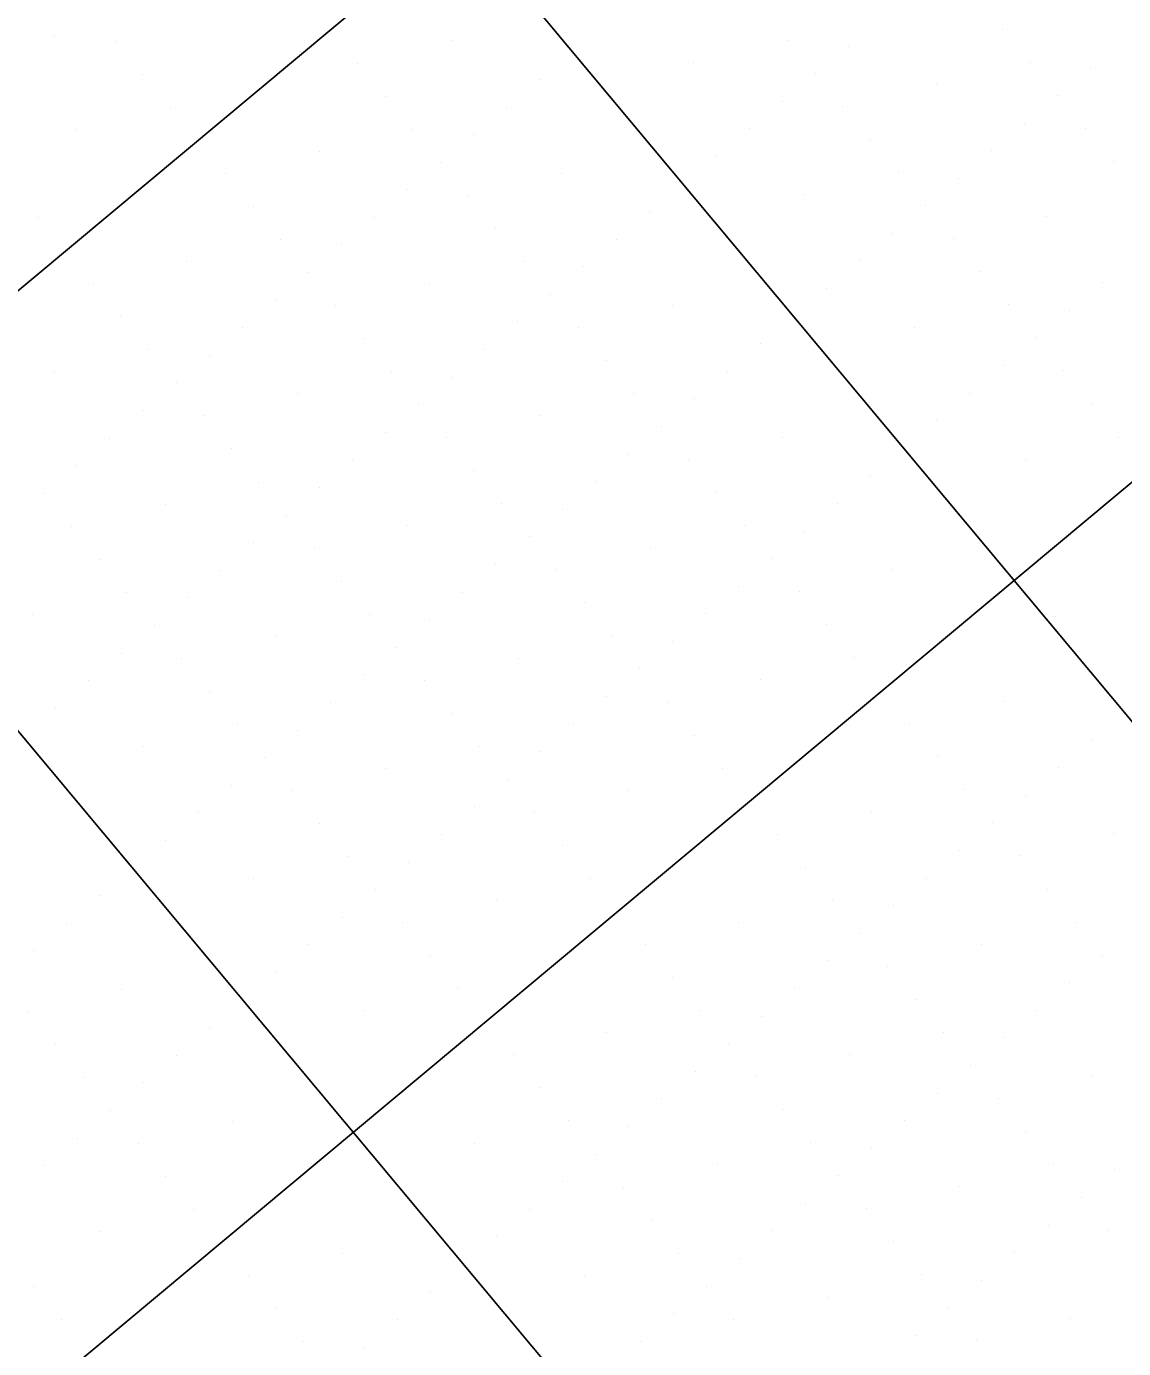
# Model space of a CAD drawing. Extents: x 2042995 to 2043795, y 305365 to 306249.
# Drawn here: x 2043194.69 to 2043220.17, y 305987.11 to 306017.83 of the extents above; entities that cross this region are included whole.
import ezdxf

# ---------------------------------------------------------------- set-up
doc = ezdxf.new("R2010")
doc.units = 0
for name, color, linetype in [('BR_CONCRETE', 7, 'Continuous'), ('BR_GRID DOTS', 7, 'Continuous'), ('BR_GRID LINES', 7, 'Continuous'), ('BR_TEXT', 7, 'Continuous')]:
    doc.layers.add(name, color=color, linetype=linetype)

msp = doc.modelspace()

# ---------------------------------------------------------------- linework, layer by layer
at = {"layer": 'BR_CONCRETE'}
msp.add_spline([(2043139.109, 306017.548), (2043148.199, 306007.16), (2043160.233, 305993.368), (2043172.245, 305979.557), (2043184.234, 305965.727), (2043196.201, 305951.879), (2043208.145, 305938.012), (2043220.067, 305924.126), (2043231.966, 305910.221), (2043243.843, 305896.297), (2043255.698, 305882.355), (2043267.529, 305868.394), (2043279.339, 305854.414), (2043291.126, 305840.415), (2043302.89, 305826.398), (2043314.632, 305812.361), (2043326.352, 305798.306), (2043338.049, 305784.233), (2043349.724, 305770.14), (2043361.376, 305756.029), (2043373.005, 305741.899), (2043384.613, 305727.75), (2043396.197, 305713.582), (2043407.76, 305699.396), (2043419.299, 305685.191), (2043430.817, 305670.967), (2043442.311, 305656.724), (2043453.784, 305642.463), (2043465.234, 305628.182), (2043476.661, 305613.883), (2043488.066, 305599.566), (2043499.448, 305585.229), (2043510.808, 305570.874), (2043522.146, 305556.5), (2043533.461, 305542.107), (2043544.753, 305527.695), (2043547.219, 305524.543)], degree=3, dxfattribs=at)
at = {"layer": 'BR_GRID DOTS'}
for p, q in [((2043217.364, 306017.761), (2043217.364, 306017.761)), ((2043195.342, 306017.609), (2043195.342, 306017.609)), ((2043196.75, 306017.482), (2043196.75, 306017.482)), ((2043204.561, 306017.491), (2043204.561, 306017.491)), ((2043212.371, 306017.5), (2043212.371, 306017.5)), ((2043213.779, 306017.373), (2043213.779, 306017.373)), ((2043207.378, 306017.238), (2043207.378, 306017.238)), ((2043202.385, 306016.976), (2043202.385, 306016.976)), ((2043210.195, 306016.985), (2043210.195, 306016.985)), ((2043218.005, 306016.994), (2043218.005, 306016.994)), ((2043219.414, 306016.867), (2043219.414, 306016.867)), ((2043197.391, 306016.715), (2043197.391, 306016.715)), ((2043206.61, 306016.597), (2043206.61, 306016.597)), ((2043213.012, 306016.732), (2043213.012, 306016.732)), ((2043215.829, 306016.479), (2043215.829, 306016.479)), ((2043203.026, 306016.209), (2043203.026, 306016.209)), ((2043218.646, 306016.226), (2043218.646, 306016.226)), ((2043198.032, 306015.947), (2043198.032, 306015.947)), ((2043205.843, 306015.956), (2043205.843, 306015.956)), ((2043212.244, 306016.091), (2043212.244, 306016.091)), ((2043213.653, 306015.964), (2043213.653, 306015.964)), ((2043217.878, 306015.585), (2043217.878, 306015.585)), ((2043195.856, 306015.433), (2043195.856, 306015.433)), ((2043203.667, 306015.441), (2043203.667, 306015.441)), ((2043205.075, 306015.315), (2043205.075, 306015.315)), ((2043211.477, 306015.45), (2043211.477, 306015.45)), ((2043219.287, 306015.459), (2043219.287, 306015.459)), ((2043201.49, 306014.927), (2043201.49, 306014.927)), ((2043214.294, 306015.197), (2043214.294, 306015.197)), ((2043217.111, 306014.944), (2043217.111, 306014.944)), ((2043204.308, 306014.674), (2043204.308, 306014.674)), ((2043210.709, 306014.809), (2043210.709, 306014.809)), ((2043219.928, 306014.691), (2043219.928, 306014.691)), ((2043199.314, 306014.412), (2043199.314, 306014.412)), ((2043207.125, 306014.421), (2043207.125, 306014.421)), ((2043214.935, 306014.429), (2043214.935, 306014.429)), ((2043216.343, 306014.303), (2043216.343, 306014.303)), ((2043203.54, 306014.033), (2043203.54, 306014.033)), ((2043209.942, 306014.168), (2043209.942, 306014.168)), ((2043204.949, 306013.906), (2043204.949, 306013.906)), ((2043212.759, 306013.915), (2043212.759, 306013.915)), ((2043194.962, 306013.383), (2043194.962, 306013.383)), ((2043199.955, 306013.645), (2043199.955, 306013.645)), ((2043202.773, 306013.392), (2043202.773, 306013.392)), ((2043209.174, 306013.527), (2043209.174, 306013.527)), ((2043215.576, 306013.662), (2043215.576, 306013.662)), ((2043218.393, 306013.409), (2043218.393, 306013.409)), ((2043205.59, 306013.139), (2043205.59, 306013.139)), ((2043200.596, 306012.877), (2043200.596, 306012.877)), ((2043202.005, 306012.751), (2043202.005, 306012.751)), ((2043208.407, 306012.886), (2043208.407, 306012.886)), ((2043214.808, 306013.021), (2043214.808, 306013.021)), ((2043216.217, 306012.894), (2043216.217, 306012.894)), ((2043198.42, 306012.363), (2043198.42, 306012.363)), ((2043206.231, 306012.371), (2043206.231, 306012.371)), ((2043207.639, 306012.245), (2043207.639, 306012.245)), ((2043214.041, 306012.38), (2043214.041, 306012.38)), ((2043196.244, 306011.848), (2043196.244, 306011.848)), ((2043201.238, 306012.11), (2043201.238, 306012.11)), ((2043204.055, 306011.857), (2043204.055, 306011.857)), ((2043216.858, 306012.127), (2043216.858, 306012.127)), ((2043219.675, 306011.874), (2043219.675, 306011.874)), ((2043206.872, 306011.604), (2043206.872, 306011.604)), ((2043213.273, 306011.739), (2043213.273, 306011.739)), ((2043200.47, 306011.469), (2043200.47, 306011.469)), ((2043201.879, 306011.342), (2043201.879, 306011.342)), ((2043209.689, 306011.351), (2043209.689, 306011.351)), ((2043217.499, 306011.359), (2043217.499, 306011.359)), ((2043218.908, 306011.233), (2043218.908, 306011.233)), ((2043196.885, 306011.081), (2043196.885, 306011.081)), ((2043206.104, 306010.963), (2043206.104, 306010.963)), ((2043212.506, 306011.098), (2043212.506, 306011.098)), ((2043199.702, 306010.828), (2043199.702, 306010.828)), ((2043207.513, 306010.836), (2043207.513, 306010.836)), ((2043215.323, 306010.845), (2043215.323, 306010.845)), ((2043197.526, 306010.313), (2043197.526, 306010.313)), ((2043202.52, 306010.575), (2043202.52, 306010.575)), ((2043205.337, 306010.322), (2043205.337, 306010.322)), ((2043211.738, 306010.457), (2043211.738, 306010.457)), ((2043218.14, 306010.592), (2043218.14, 306010.592)), ((2043198.935, 306010.187), (2043198.935, 306010.187)), ((2043208.154, 306010.069), (2043208.154, 306010.069)), ((2043195.35, 306009.799), (2043195.35, 306009.799)), ((2043203.161, 306009.807), (2043203.161, 306009.807)), ((2043204.569, 306009.681), (2043204.569, 306009.681)), ((2043210.971, 306009.816), (2043210.971, 306009.816)), ((2043217.373, 306009.951), (2043217.373, 306009.951)), ((2043218.781, 306009.824), (2043218.781, 306009.824)), ((2043198.167, 306009.546), (2043198.167, 306009.546)), ((2043200.985, 306009.293), (2043200.985, 306009.293)), ((2043208.795, 306009.301), (2043208.795, 306009.301)), ((2043210.203, 306009.175), (2043210.203, 306009.175)), ((2043216.605, 306009.31), (2043216.605, 306009.31)), ((2043197.4, 306008.905), (2043197.4, 306008.905)), ((2043198.808, 306008.778), (2043198.808, 306008.778)), ((2043203.802, 306009.04), (2043203.802, 306009.04)), ((2043206.619, 306008.787), (2043206.619, 306008.787)), ((2043219.422, 306009.057), (2043219.422, 306009.057)), ((2043209.436, 306008.534), (2043209.436, 306008.534)), ((2043215.837, 306008.669), (2043215.837, 306008.669)), ((2043196.632, 306008.264), (2043196.632, 306008.264)), ((2043203.034, 306008.399), (2043203.034, 306008.399)), ((2043204.443, 306008.272), (2043204.443, 306008.272)), ((2043212.253, 306008.281), (2043212.253, 306008.281)), ((2043220.063, 306008.289), (2043220.063, 306008.289)), ((2043199.449, 306008.011), (2043199.449, 306008.011)), ((2043208.668, 306007.893), (2043208.668, 306007.893)), ((2043215.07, 306008.028), (2043215.07, 306008.028)), ((2043195.865, 306007.623), (2043195.865, 306007.623)), ((2043202.267, 306007.758), (2043202.267, 306007.758)), ((2043210.077, 306007.766), (2043210.077, 306007.766)), ((2043217.887, 306007.775), (2043217.887, 306007.775)), ((2043200.091, 306007.243), (2043200.091, 306007.243)), ((2043205.084, 306007.505), (2043205.084, 306007.505)), ((2043207.901, 306007.252), (2043207.901, 306007.252)), ((2043214.302, 306007.387), (2043214.302, 306007.387)), ((2043195.097, 306006.982), (2043195.097, 306006.982)), ((2043201.499, 306007.117), (2043201.499, 306007.117)), ((2043210.718, 306006.999), (2043210.718, 306006.999)), ((2043197.914, 306006.729), (2043197.914, 306006.729)), ((2043205.725, 306006.737), (2043205.725, 306006.737)), ((2043207.133, 306006.611), (2043207.133, 306006.611)), ((2043213.535, 306006.746), (2043213.535, 306006.746)), ((2043200.732, 306006.476), (2043200.732, 306006.476)), ((2043195.738, 306006.214), (2043195.738, 306006.214)), ((2043203.549, 306006.223), (2043203.549, 306006.223)), ((2043211.359, 306006.231), (2043211.359, 306006.231)), ((2043212.767, 306006.105), (2043212.767, 306006.105)), ((2043199.964, 306005.835), (2043199.964, 306005.835)), ((2043201.373, 306005.708), (2043201.373, 306005.708)), ((2043206.366, 306005.97), (2043206.366, 306005.97)), ((2043209.183, 306005.717), (2043209.183, 306005.717)), ((2043196.379, 306005.447), (2043196.379, 306005.447)), ((2043212, 306005.464), (2043212, 306005.464)), ((2043199.196, 306005.194), (2043199.196, 306005.194)), ((2043205.598, 306005.329), (2043205.598, 306005.329)), ((2043207.007, 306005.202), (2043207.007, 306005.202)), ((2043214.817, 306005.211), (2043214.817, 306005.211)), ((2043202.014, 306004.941), (2043202.014, 306004.941)), ((2043211.232, 306004.823), (2043211.232, 306004.823)), ((2043197.02, 306004.679), (2043197.02, 306004.679)), ((2043198.429, 306004.553), (2043198.429, 306004.553)), ((2043204.831, 306004.688), (2043204.831, 306004.688)), ((2043212.641, 306004.696), (2043212.641, 306004.696)), ((2043194.844, 306004.164), (2043194.844, 306004.164)), ((2043202.655, 306004.173), (2043202.655, 306004.173)), ((2043207.648, 306004.435), (2043207.648, 306004.435)), ((2043210.465, 306004.182), (2043210.465, 306004.182)), ((2043197.661, 306003.911), (2043197.661, 306003.911)), ((2043204.063, 306004.047), (2043204.063, 306004.047)), ((2043213.282, 306003.929), (2043213.282, 306003.929)), ((2043200.479, 306003.659), (2043200.479, 306003.659)), ((2043208.289, 306003.667), (2043208.289, 306003.667)), ((2043209.697, 306003.541), (2043209.697, 306003.541)), ((2043196.894, 306003.27), (2043196.894, 306003.27)), ((2043203.296, 306003.406), (2043203.296, 306003.406)), ((2043198.302, 306003.144), (2043198.302, 306003.144)), ((2043206.113, 306003.153), (2043206.113, 306003.153)), ((2043213.923, 306003.161), (2043213.923, 306003.161)), ((2043196.126, 306002.629), (2043196.126, 306002.629)), ((2043202.528, 306002.764), (2043202.528, 306002.764)), ((2043203.937, 306002.638), (2043203.937, 306002.638)), ((2043208.93, 306002.9), (2043208.93, 306002.9)), ((2043211.747, 306002.647), (2043211.747, 306002.647)), ((2043198.944, 306002.376), (2043198.944, 306002.376)), ((2043201.761, 306002.123), (2043201.761, 306002.123)), ((2043208.162, 306002.259), (2043208.162, 306002.259)), ((2043209.571, 306002.132), (2043209.571, 306002.132)), ((2043217.381, 306002.141), (2043217.381, 306002.141)), ((2043195.359, 306001.988), (2043195.359, 306001.988)), ((2043204.578, 306001.87), (2043204.578, 306001.87)), ((2043199.585, 306001.609), (2043199.585, 306001.609)), ((2043200.993, 306001.482), (2043200.993, 306001.482)), ((2043207.395, 306001.617), (2043207.395, 306001.617)), ((2043215.205, 306001.626), (2043215.205, 306001.626)), ((2043197.408, 306001.094), (2043197.408, 306001.094)), ((2043205.219, 306001.103), (2043205.219, 306001.103)), ((2043210.212, 306001.365), (2043210.212, 306001.365)), ((2043219.431, 306001.247), (2043219.431, 306001.247)), ((2043200.226, 306000.841), (2043200.226, 306000.841)), ((2043206.627, 306000.976), (2043206.627, 306000.976)), ((2043215.846, 306000.859), (2043215.846, 306000.859)), ((2043203.043, 306000.588), (2043203.043, 306000.588)), ((2043210.853, 306000.597), (2043210.853, 306000.597)), ((2043218.663, 306000.606), (2043218.663, 306000.606)), ((2043199.458, 306000.2), (2043199.458, 306000.2)), ((2043205.86, 306000.335), (2043205.86, 306000.335)), ((2043200.867, 306000.074), (2043200.867, 306000.074)), ((2043208.677, 306000.082), (2043208.677, 306000.082)), ((2043216.487, 306000.091), (2043216.487, 306000.091)), ((2043217.896, 305999.965), (2043217.896, 305999.965)), ((2043198.691, 305999.559), (2043198.691, 305999.559)), ((2043205.092, 305999.694), (2043205.092, 305999.694)), ((2043206.501, 305999.568), (2043206.501, 305999.568)), ((2043214.311, 305999.576), (2043214.311, 305999.576)), ((2043201.508, 305999.306), (2043201.508, 305999.306)), ((2043217.128, 305999.323), (2043217.128, 305999.323)), ((2043204.325, 305999.053), (2043204.325, 305999.053)), ((2043212.135, 305999.062), (2043212.135, 305999.062)), ((2043219.945, 305999.071), (2043219.945, 305999.071)), ((2043197.923, 305998.918), (2043197.923, 305998.918)), ((2043207.142, 305998.8), (2043207.142, 305998.8)), ((2043216.361, 305998.682), (2043216.361, 305998.682)), ((2043202.149, 305998.539), (2043202.149, 305998.539)), ((2043203.557, 305998.412), (2043203.557, 305998.412)), ((2043217.769, 305998.556), (2043217.769, 305998.556)), ((2043197.155, 305998.277), (2043197.155, 305998.277)), ((2043199.973, 305998.024), (2043199.973, 305998.024)), ((2043207.783, 305998.033), (2043207.783, 305998.033)), ((2043212.776, 305998.294), (2043212.776, 305998.294)), ((2043215.593, 305998.041), (2043215.593, 305998.041)), ((2043202.79, 305997.771), (2043202.79, 305997.771)), ((2043218.41, 305997.788), (2043218.41, 305997.788)), ((2043196.388, 305997.636), (2043196.388, 305997.636)), ((2043205.607, 305997.518), (2043205.607, 305997.518)), ((2043213.417, 305997.527), (2043213.417, 305997.527)), ((2043214.826, 305997.4), (2043214.826, 305997.4)), ((2043202.022, 305997.13), (2043202.022, 305997.13)), ((2043195.62, 305996.995), (2043195.62, 305996.995)), ((2043203.431, 305997.004), (2043203.431, 305997.004)), ((2043211.241, 305997.012), (2043211.241, 305997.012)), ((2043219.051, 305997.021), (2043219.051, 305997.021)), ((2043201.255, 305996.489), (2043201.255, 305996.489)), ((2043209.065, 305996.498), (2043209.065, 305996.498)), ((2043214.058, 305996.759), (2043214.058, 305996.759)), ((2043216.875, 305996.506), (2043216.875, 305996.506)), ((2043194.853, 305996.354), (2043194.853, 305996.354)), ((2043204.072, 305996.236), (2043204.072, 305996.236)), ((2043219.692, 305996.253), (2043219.692, 305996.253)), ((2043213.291, 305996.118), (2043213.291, 305996.118)), ((2043214.699, 305995.992), (2043214.699, 305995.992)), ((2043200.487, 305995.848), (2043200.487, 305995.848)), ((2043209.706, 305995.73), (2043209.706, 305995.73)), ((2043218.925, 305995.612), (2043218.925, 305995.612)), ((2043196.902, 305995.46), (2043196.902, 305995.46)), ((2043204.713, 305995.469), (2043204.713, 305995.469)), ((2043212.523, 305995.477), (2043212.523, 305995.477)), ((2043194.726, 305994.946), (2043194.726, 305994.946)), ((2043199.72, 305995.207), (2043199.72, 305995.207)), ((2043202.537, 305994.954), (2043202.537, 305994.954)), ((2043210.347, 305994.963), (2043210.347, 305994.963)), ((2043215.34, 305995.224), (2043215.34, 305995.224)), ((2043218.157, 305994.971), (2043218.157, 305994.971)), ((2043211.755, 305994.836), (2043211.755, 305994.836)), ((2043198.952, 305994.566), (2043198.952, 305994.566)), ((2043208.171, 305994.448), (2043208.171, 305994.448)), ((2043215.981, 305994.457), (2043215.981, 305994.457)), ((2043217.39, 305994.33), (2043217.39, 305994.33)), ((2043195.367, 305994.178), (2043195.367, 305994.178)), ((2043210.988, 305994.195), (2043210.988, 305994.195)), ((2043198.185, 305993.925), (2043198.185, 305993.925)), ((2043205.995, 305993.934), (2043205.995, 305993.934)), ((2043213.805, 305993.942), (2043213.805, 305993.942)), ((2043196.008, 305993.411), (2043196.008, 305993.411)), ((2043210.22, 305993.554), (2043210.22, 305993.554)), ((2043211.629, 305993.428), (2043211.629, 305993.428)), ((2043216.622, 305993.689), (2043216.622, 305993.689)), ((2043219.439, 305993.436), (2043219.439, 305993.436)), ((2043197.417, 305993.284), (2043197.417, 305993.284)), ((2043206.636, 305993.166), (2043206.636, 305993.166)), ((2043209.453, 305992.913), (2043209.453, 305992.913)), ((2043215.855, 305993.048), (2043215.855, 305993.048)), ((2043217.263, 305992.922), (2043217.263, 305992.922)), ((2043196.65, 305992.643), (2043196.65, 305992.643)), ((2043212.27, 305992.66), (2043212.27, 305992.66)), ((2043199.467, 305992.39), (2043199.467, 305992.39)), ((2043207.277, 305992.399), (2043207.277, 305992.399)), ((2043208.685, 305992.272), (2043208.685, 305992.272)), ((2043215.087, 305992.407), (2043215.087, 305992.407)), ((2043195.882, 305992.002), (2043195.882, 305992.002)), ((2043197.291, 305991.876), (2043197.291, 305991.876)), ((2043205.101, 305991.884), (2043205.101, 305991.884)), ((2043212.911, 305991.893), (2043212.911, 305991.893)), ((2043217.904, 305992.154), (2043217.904, 305992.154)), ((2043207.918, 305991.631), (2043207.918, 305991.631)), ((2043214.32, 305991.766), (2043214.32, 305991.766)), ((2043195.114, 305991.361), (2043195.114, 305991.361)), ((2043210.735, 305991.378), (2043210.735, 305991.378)), ((2043218.545, 305991.387), (2043218.545, 305991.387)), ((2043219.954, 305991.26), (2043219.954, 305991.26)), ((2043197.932, 305991.108), (2043197.932, 305991.108)), ((2043207.15, 305990.99), (2043207.15, 305990.99)), ((2043213.552, 305991.125), (2043213.552, 305991.125)), ((2043208.559, 305990.864), (2043208.559, 305990.864)), ((2043216.369, 305990.872), (2043216.369, 305990.872)), ((2043198.573, 305990.341), (2043198.573, 305990.341)), ((2043206.383, 305990.349), (2043206.383, 305990.349)), ((2043212.785, 305990.484), (2043212.785, 305990.484)), ((2043214.193, 305990.358), (2043214.193, 305990.358)), ((2043219.186, 305990.619), (2043219.186, 305990.619)), ((2043209.2, 305990.096), (2043209.2, 305990.096)), ((2043196.397, 305989.826), (2043196.397, 305989.826)), ((2043212.017, 305989.843), (2043212.017, 305989.843)), ((2043218.419, 305989.978), (2043218.419, 305989.978)), ((2043219.827, 305989.852), (2043219.827, 305989.852)), ((2043205.615, 305989.708), (2043205.615, 305989.708)), ((2043214.834, 305989.59), (2043214.834, 305989.59)), ((2043202.031, 305989.32), (2043202.031, 305989.32)), ((2043209.841, 305989.329), (2043209.841, 305989.329)), ((2043211.249, 305989.202), (2043211.249, 305989.202)), ((2043217.651, 305989.337), (2043217.651, 305989.337)), ((2043199.855, 305988.806), (2043199.855, 305988.806)), ((2043204.848, 305989.067), (2043204.848, 305989.067)), ((2043207.665, 305988.814), (2043207.665, 305988.814)), ((2043215.475, 305988.823), (2043215.475, 305988.823)), ((2043194.861, 305988.544), (2043194.861, 305988.544)), ((2043210.482, 305988.561), (2043210.482, 305988.561)), ((2043216.884, 305988.696), (2043216.884, 305988.696)), ((2043204.08, 305988.426), (2043204.08, 305988.426)), ((2043213.299, 305988.308), (2043213.299, 305988.308)), ((2043200.496, 305988.038), (2043200.496, 305988.038)), ((2043209.714, 305987.92), (2043209.714, 305987.92)), ((2043216.116, 305988.055), (2043216.116, 305988.055)), ((2043195.503, 305987.776), (2043195.503, 305987.776)), ((2043203.313, 305987.785), (2043203.313, 305987.785)), ((2043211.123, 305987.794), (2043211.123, 305987.794)), ((2043218.933, 305987.802), (2043218.933, 305987.802)), ((2043201.137, 305987.27), (2043201.137, 305987.27)), ((2043208.947, 305987.279), (2043208.947, 305987.279)), ((2043215.349, 305987.414), (2043215.349, 305987.414)), ((2043216.757, 305987.288), (2043216.757, 305987.288)), ((2043202.545, 305987.144), (2043202.545, 305987.144))]:
    msp.add_line(p, q, dxfattribs=at)
at = {"layer": 'BR_GRID LINES'}
for p, q in [((2043168.489, 306063.801), (2043600.112, 305547.005)), ((2043153.138, 306050.98), (2043584.762, 305534.185)), ((2043220.164, 306033.129), (2043148.785, 305973.513)), ((2043232.984, 306017.778), (2043161.605, 305958.163))]:
    msp.add_line(p, q, dxfattribs=at)

# ---------------------------------------------------------------- texts
at = {"layer": 'BR_TEXT'}
msp.add_text("Existing Ground 25' Left of  > US 17A", height=2.5, rotation=309.8684, dxfattribs=at).set_placement((2043164.871, 306008.787))

doc.saveas('drawing.dxf')
